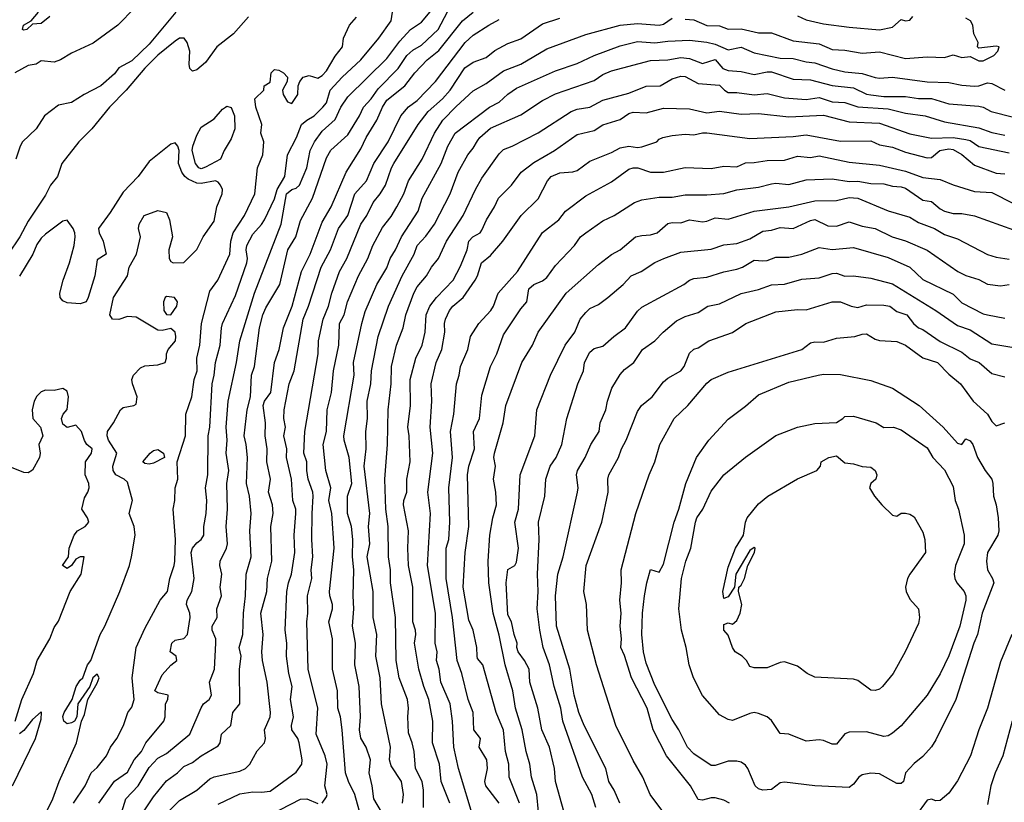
# Model space of a CAD drawing. Header units: metres. Extents: x -46681 to -43747, y -240911 to -237677.
# Tile 459 of 656: x -44079 to -43965, y -239924 to -239834. Entities that reach past the tile are written whole.
import ezdxf

# ---------------------------------------------------------------- set-up
doc = ezdxf.new("R2010")
doc.units = ezdxf.units.M
doc.layers.add('CONTOUR_INDEX', color=1, linetype='Continuous')
doc.layers.add('CONTOUR_INTER', color=3, linetype='Continuous')

msp = doc.modelspace()

# ---------------------------------------------------------------- linework, layer by layer
at = {"layer": 'CONTOUR_INDEX'}
for points, elevation in [([(-44052.6, -239833.54), (-44054.35, -239835.52), (-44056.26, -239837.02), (-44057.6, -239838.85), (-44058.6, -239839.7), (-44059.1, -239839.85), (-44059.4, -239839.52), (-44059.49, -239839.02), (-44059.41, -239837.52), (-44059.71, -239836.52), (-44060.06, -239836.02), (-44060.6, -239836.02), (-44061.1, -239836.37), (-44063.1, -239838), (-44064.6, -239839.49), (-44066.77, -239842.02), (-44068.71, -239844.02), (-44070.75, -239846.52), (-44072.25, -239848.02), (-44074.19, -239850.52), (-44074.69, -239852.02), (-44075.5, -239853.02), (-44076.1, -239854.17), (-44078.1, -239857.19), (-44079.07, -239859.02), (-44080.42, -239861.02)], 100), ([(-44072.84, -239924.52), (-44071.52, -239922.52), (-44070.8, -239921.02), (-44070.1, -239920.37), (-44069.05, -239919.02), (-44068.59, -239918.02), (-44067.86, -239917.02), (-44067.06, -239915.52), (-44066.58, -239914.02), (-44066.1, -239913.4), (-44065.84, -239912.52), (-44066.08, -239910.02), (-44065.6, -239906.52), (-44064.6, -239904.29), (-44062.82, -239901.02), (-44061.97, -239900.02), (-44061.73, -239898.52), (-44061.2, -239897.02), (-44061.15, -239896.52), (-44061.04, -239894.02), (-44061.33, -239890.52), (-44061.15, -239889.52), (-44061.1, -239888.02), (-44060.77, -239887.02), (-44060.88, -239885.02), (-44059.89, -239882.02), (-44059.87, -239879.52), (-44059.17, -239877.52), (-44058.9, -239875.52), (-44058.53, -239874.52), (-44058.57, -239873.02), (-44058.25, -239871.52), (-44058.05, -239869.02), (-44057.1, -239865.27), (-44056.15, -239864.02), (-44054.76, -239861.02), (-44054.64, -239859.52), (-44054.39, -239858.52), (-44053.06, -239856.52), (-44051.88, -239854.02), (-44051.58, -239851.02), (-44050.97, -239849.52), (-44050.84, -239848.02), (-44051.19, -239847.02), (-44051.07, -239846.02), (-44051.77, -239844.02), (-44051.88, -239843.02), (-44050.84, -239842.02), (-44050.8, -239841.52), (-44050.1, -239841.11), (-44050, -239840.02), (-44049.6, -239839.64), (-44049.1, -239839.73), (-44048.55, -239840.02), (-44048.1, -239840.52), (-44048.14, -239841.02), (-44048.68, -239842.02), (-44048.6, -239842.52), (-44048.1, -239843.4), (-44047.6, -239843.56), (-44046.9, -239842.52), (-44046.88, -239841.52), (-44046.69, -239841.02), (-44046.29, -239840.52), (-44045.6, -239840.33), (-44044.6, -239840.63), (-44044.1, -239840.35), (-44043.6, -239839.79), (-44042.6, -239838.11), (-44041.73, -239837.02), (-44041.63, -239836.02), (-44040.93, -239834.52), (-44040.1, -239833.59)], 100), ([(-44056.1, -239924.63), (-44053.6, -239923.42), (-44052.1, -239923.21), (-44051.1, -239923.25), (-44050.1, -239923.11), (-44047.1, -239920.93), (-44046.44, -239920.02), (-44046.4, -239919.52), (-44046.74, -239917.52), (-44046.89, -239917.02), (-44047.6, -239916.02), (-44047.64, -239915.52), (-44047.42, -239914.52), (-44047.75, -239912.52), (-44047.55, -239911.02), (-44047.95, -239909.52), (-44048.23, -239907.52), (-44048.19, -239906.02), (-44048.35, -239904.52), (-44048.18, -239900.02), (-44048, -239899.02), (-44047.63, -239898.02), (-44047.23, -239895.52), (-44047.33, -239893.52), (-44047.12, -239891.02), (-44047.15, -239890.52), (-44047.49, -239889.52), (-44047.65, -239887.02), (-44048.21, -239884.52), (-44048.16, -239883.52), (-44048.54, -239882.02), (-44048.33, -239881.02), (-44048.52, -239880.02), (-44048.49, -239879.02), (-44047.9, -239876.02), (-44047.33, -239874.52), (-44046.27, -239868.52), (-44045.65, -239867.02), (-44044.2, -239862.52), (-44043.13, -239860.52), (-44042.21, -239858.02), (-44041.13, -239856.52), (-44040.29, -239854.02), (-44038.94, -239852.52), (-44038.1, -239850.52), (-44036.47, -239848.02), (-44034.97, -239845.02), (-44034.1, -239843.97), (-44033.1, -239843.22), (-44030.97, -239841.02), (-44027.53, -239836.52), (-44026.6, -239835.66), (-44024.79, -239834.52), (-44023.6, -239833.88)], 105), ([(-44032.37, -239925.02), (-44032.35, -239923.02), (-44032.52, -239922.02), (-44033.28, -239920.52), (-44033.46, -239918.52), (-44033.66, -239917.52), (-44034.1, -239916.38), (-44034.17, -239914.52), (-44034.09, -239913.52), (-44034.2, -239912.52), (-44035.18, -239910.02), (-44035.53, -239908.02), (-44035.61, -239903.02), (-44036.19, -239899.02), (-44036.19, -239897.52), (-44036.41, -239896.02), (-44036.46, -239892.52), (-44036.71, -239890.52), (-44036.84, -239887.02), (-44036.51, -239883.02), (-44036.47, -239879.02), (-44036.11, -239876.02), (-44036.05, -239874.02), (-44035.47, -239871.52), (-44034.7, -239869.52), (-44034.39, -239868.02), (-44033.5, -239865.52), (-44033.1, -239864.78), (-44032.03, -239863.52), (-44031.43, -239862.52), (-44030.62, -239861.52), (-44029.69, -239859.52), (-44027.77, -239856.52), (-44026.36, -239853.52), (-44025.6, -239852.21), (-44023.6, -239849.41), (-44023.1, -239848.88), (-44022.1, -239848.53), (-44019.1, -239846.96), (-44015.29, -239844.52), (-44014.6, -239844.25), (-44013.1, -239844.02), (-44011.6, -239843.19), (-44008.6, -239842.37), (-44006.6, -239841.58), (-44005, -239841.52), (-44003.6, -239840.74), (-44002.6, -239840.43), (-44002.1, -239840.47), (-44000.6, -239841.25), (-43998.1, -239841.45), (-43997.55, -239842.02), (-43997.1, -239842.29), (-43996.1, -239842.3), (-43994.1, -239842.58), (-43992.6, -239842.41), (-43990.6, -239842.92), (-43988.1, -239843.11), (-43986.6, -239842.89), (-43985.1, -239843.4), (-43983.6, -239843.45), (-43982.1, -239843.95), (-43978.6, -239844.19), (-43976.6, -239844.71), (-43974.32, -239845.02), (-43972.1, -239845.7), (-43968.1, -239846.41), (-43966.6, -239846.94), (-43965.1, -239847.23)], 110), ([(-44055.29, -239844.02), (-44055.1, -239843.89), (-44054.6, -239844.04), (-44054.22, -239845.02), (-44054.19, -239846.52), (-44054.6, -239847.67), (-44055.42, -239849.02), (-44055.84, -239850.02), (-44057.6, -239850.96), (-44058.1, -239851.12), (-44058.34, -239851.02), (-44058.74, -239850.52), (-44059.12, -239849.02), (-44059.06, -239848.52), (-44058.6, -239847.24), (-44058.1, -239846.33), (-44056.6, -239845.37), (-44055.6, -239844.22), (-44055.29, -239844.02)], 100), ([(-44019.04, -239925.52), (-44019.27, -239923.52), (-44019.88, -239921.52), (-44020.06, -239920.02), (-44020.49, -239918.52), (-44020.93, -239916.02), (-44021.72, -239913.52), (-44022.03, -239911.52), (-44022.91, -239908.52), (-44023.6, -239905.07), (-44024.3, -239902.52), (-44024.8, -239899.02), (-44024.9, -239896.52), (-44024.68, -239893.52), (-44024.35, -239891.52), (-44023.92, -239890.02), (-44023.99, -239888.52), (-44024.27, -239887.02), (-44024.03, -239885.52), (-44024.21, -239884.52), (-44024.16, -239884.02), (-44023.16, -239880.52), (-44022.83, -239878.52), (-44020.98, -239873.52), (-44019.77, -239871.52), (-44019.09, -239870.02), (-44015.87, -239865.52), (-44012.1, -239862.2), (-44010.6, -239861.03), (-44009.6, -239860.51), (-44007.82, -239859.02), (-44007.1, -239858.83), (-44006.1, -239858.78), (-44005.32, -239858.52), (-44004.1, -239857.47), (-44003.6, -239857.35), (-44002.6, -239857.37), (-44001.6, -239857.04), (-44000.1, -239857.26), (-43999.6, -239857.19), (-43998.6, -239856.8), (-43997.1, -239856.95), (-43994.1, -239856.05), (-43990.1, -239855.55), (-43987.1, -239854.82), (-43984.6, -239854.81), (-43983.1, -239854.45), (-43982.1, -239854.54), (-43978.6, -239855.99), (-43976.1, -239856.74), (-43975.1, -239857.35), (-43973.26, -239858.02), (-43972.1, -239858.74), (-43970.6, -239859.25), (-43967.1, -239861.03), (-43966.1, -239861.34), (-43964.6, -239861.57)], 115), ([(-43996.96, -239924.52), (-43997.6, -239924.16), (-43998.6, -239923.91), (-43999.1, -239923.9), (-44000.1, -239924.16), (-44000.6, -239924.08), (-44001.47, -239922.52), (-44004.24, -239919.02), (-44005.8, -239916.02), (-44006.47, -239913.52), (-44008.31, -239910.02), (-44009.1, -239907.42), (-44009.54, -239906.52), (-44009.47, -239905.52), (-44009.6, -239904.02), (-44009.5, -239902.52), (-44009.64, -239901.02), (-44009.45, -239899.02), (-44009.48, -239897.52), (-44007.79, -239891.02), (-44006.25, -239886.52), (-44005.58, -239885.02), (-44005.02, -239883.02), (-44003.36, -239880.02), (-44001.79, -239878.52), (-43999.6, -239875.93), (-43999.08, -239875.52), (-43997.1, -239874.64), (-43988.58, -239872.02), (-43987.6, -239871.27), (-43987.1, -239871.15), (-43986.1, -239871.17), (-43984.6, -239870.74), (-43982.46, -239870.52)], 120), ([(-43982.46, -239870.52), (-43981.6, -239870.25), (-43981.1, -239870.24), (-43980.1, -239870.84), (-43979.6, -239870.99), (-43977.6, -239871.11), (-43976.58, -239871.52), (-43974.6, -239872.98), (-43972.88, -239873.52), (-43971.6, -239874.9), (-43970.22, -239876.02), (-43968.78, -239878.02), (-43967.11, -239879.52), (-43966.6, -239880.35), (-43966.1, -239880.88), (-43965.1, -239880.5)], 120), ([(-44064, -239884.02), (-44063.6, -239883.73), (-44063.1, -239883.6), (-44062.45, -239884.02), (-44062.34, -239884.52), (-44063.6, -239885.17), (-44064.1, -239885.28), (-44064.6, -239885.21), (-44064.83, -239885.02), (-44064, -239884.02)], 100), ([(-43964.3, -239905.02), (-43965.6, -239908.15), (-43967.1, -239913.52), (-43968.11, -239916.02), (-43969.08, -239919.02), (-43970.6, -239921.93), (-43971.6, -239923.37), (-43972.6, -239924.21), (-43973.1, -239924.25), (-43973.6, -239924.07), (-43974.1, -239924.18), (-43975.45, -239926.02)], 120)]:
    msp.add_lwpolyline(points, dxfattribs=dict(at, elevation=elevation))
at = {"layer": 'CONTOUR_INTER'}
for points, elevation in [([(-44065.75, -239832.52), (-44067.74, -239834.52), (-44070.6, -239836.58), (-44073.1, -239837.74), (-44074.37, -239838.52), (-44075.1, -239838.8), (-44076.6, -239838.66), (-44077.19, -239839.02), (-44078.1, -239839.2), (-44079.63, -239840.02)], 102), ([(-44067.26, -239925.52), (-44066.79, -239924.02), (-44065.38, -239922.52), (-44064.1, -239920.39), (-44063.1, -239919.29), (-44062.1, -239918.75), (-44059.38, -239916.52), (-44058.1, -239913.48), (-44057.83, -239913.02), (-44057.17, -239912.52), (-44056.88, -239912.02), (-44057.14, -239910.52), (-44056.56, -239909.02), (-44056.37, -239906.02), (-44056.39, -239905.52), (-44056.81, -239904.52), (-44056.83, -239904.02), (-44056.22, -239903.02), (-44056.27, -239902.02), (-44055.74, -239900.52), (-44055.9, -239899.52), (-44055.69, -239898.02), (-44055.94, -239897.02), (-44055.89, -239896.52), (-44055.14, -239895.02), (-44055.05, -239894.52), (-44055.18, -239892.52), (-44055.04, -239890.52), (-44055.12, -239887.52), (-44054.89, -239886.02), (-44055.18, -239884.02), (-44055.09, -239882.52), (-44055.19, -239881.02), (-44054.95, -239878.02), (-44053.98, -239873.52), (-44053.62, -239871.02), (-44051.92, -239865.52), (-44048.83, -239857.52), (-44048.22, -239854.02), (-44047.6, -239853.52), (-44047.1, -239853.39), (-44046.72, -239853.02), (-44045.86, -239851.02), (-44045.46, -239849.02), (-44044.98, -239848.02), (-44044.1, -239846.76), (-44042.6, -239845.41), (-44041.91, -239844.02), (-44041.1, -239842.8), (-44036.6, -239838.36), (-44035.1, -239836.38), (-44033.87, -239835.02), (-44032.6, -239834.17), (-44031.21, -239832.52)], 102), ([(-44064.77, -239925.52), (-44063.6, -239923.8), (-44062.1, -239921.92), (-44060.82, -239921.02), (-44060.1, -239920.29), (-44059.1, -239919.81), (-44058.09, -239919.02), (-44056.1, -239917.89), (-44055.9, -239917.52), (-44055.72, -239916.52), (-44054.65, -239915.52), (-44054.44, -239914.02), (-44053.61, -239913.02), (-44053.64, -239909.02), (-44053.47, -239907.52), (-44053.68, -239906.52), (-44053.25, -239905.02), (-44053.19, -239902.52), (-44052.94, -239900.52), (-44052.88, -239898.02), (-44052.31, -239896.02), (-44052.44, -239893.02), (-44052.29, -239891.02), (-44052.49, -239889.02), (-44052.84, -239887.52), (-44052.73, -239884.52), (-44052.87, -239883.02), (-44053.11, -239882.02), (-44052.77, -239879.02), (-44052.36, -239877.52), (-44052.25, -239875.02), (-44051.91, -239874.02), (-44051.35, -239869.52), (-44050.94, -239868.02), (-44050.6, -239867.22), (-44048.99, -239864.52), (-44048.04, -239860.52), (-44047.14, -239859.02), (-44046.6, -239857.1), (-44045.2, -239854.52), (-44043.6, -239849.85), (-44043.1, -239848.96), (-44041.1, -239847.19), (-44039.75, -239845.02), (-44039.31, -239844.02), (-44038.4, -239843.02), (-44037.6, -239841.88), (-44035.3, -239839.52), (-44034.31, -239838.02), (-44033.6, -239837.39), (-44032.6, -239836.82), (-44030.66, -239835.02), (-44029.6, -239832.99)], 103), ([(-44063.1, -239926.67), (-44060.6, -239924.21), (-44058.58, -239923.02), (-44057.1, -239921.7), (-44056.6, -239921.46), (-44053.6, -239920.82), (-44052.97, -239920.52), (-44052.45, -239920.02), (-44051.6, -239918.46), (-44050.76, -239917.52), (-44050.65, -239917.02), (-44050.74, -239916.02), (-44050.11, -239914.52), (-44050.06, -239914.02), (-44050.44, -239910.52), (-44050.98, -239908.02), (-44051.08, -239907.02), (-44050.93, -239905.02), (-44051.18, -239902.52), (-44050.5, -239900.02), (-44050.41, -239898.52), (-44049.92, -239896.52), (-44050.02, -239892.52), (-44049.75, -239891.02), (-44049.85, -239890.02), (-44050.3, -239888.52), (-44050.06, -239887.02), (-44050.47, -239885.02), (-44050.45, -239883.52), (-44050.69, -239882.02), (-44050.63, -239880.52), (-44050.91, -239878.52), (-44050.77, -239878.02), (-44050.04, -239877.02), (-44049.62, -239873.52), (-44049.05, -239872.02), (-44048.56, -239869.52), (-44047.57, -239867.02), (-44046.48, -239863.02), (-44045.49, -239861.02), (-44044.1, -239857.32), (-44043.04, -239855.52), (-44041.32, -239851.52), (-44039.6, -239848.82), (-44039.01, -239847.52), (-44037.78, -239845.52), (-44037.11, -239844.02), (-44036.6, -239843.18), (-44034.51, -239841.52), (-44033.35, -239840.02), (-44031.94, -239838.52), (-44030.6, -239837.43), (-44027.86, -239834.02), (-44026.6, -239833)], 104), ([(-44061.01, -239833.02), (-44064.1, -239836.72), (-44066.1, -239838.65), (-44067.6, -239839.44), (-44068.1, -239840.14), (-44069.71, -239841.52), (-44071.61, -239842.52), (-44073.1, -239843.47), (-44074.6, -239843.77), (-44076.2, -239845.02), (-44077.18, -239846.52), (-44078.75, -239848.02), (-44079.04, -239848.52), (-44079.51, -239850.02)], 101), ([(-44075.6, -239833.52), (-44076.6, -239834.31), (-44077.6, -239834.42), (-44078.27, -239835.02), (-44078.6, -239835.11), (-44078.77, -239835.02), (-44078.64, -239834.52), (-44077.77, -239834.02), (-44076.89, -239833.02)], 103), ([(-44069.91, -239924.52), (-44068.1, -239921.95), (-44066.6, -239920.94), (-44065.83, -239919.52), (-44065, -239918.52), (-44064.49, -239917.52), (-44062.42, -239915.02), (-44062.25, -239914.52), (-44062.21, -239913.02), (-44061.95, -239912.52), (-44061.89, -239912.02), (-44063.1, -239911.76), (-44063.45, -239911.52), (-44062.6, -239909.66), (-44061.6, -239908.55), (-44060.91, -239908.02), (-44060.98, -239907.52), (-44061.69, -239907.02), (-44061.47, -239906.02), (-44061.1, -239905.66), (-44060.1, -239905.48), (-44059.65, -239905.02), (-44059.35, -239903.02), (-44059.39, -239902.52), (-44059.79, -239901.52), (-44059.71, -239901.02), (-44059.18, -239900.02), (-44058.9, -239898.52), (-44059.23, -239895.52), (-44059.08, -239895.02), (-44058.6, -239894.41), (-44058.09, -239894.02), (-44057.76, -239893.52), (-44057.77, -239892.52), (-44057.5, -239891.02), (-44057.43, -239889.52), (-44057.58, -239888.02), (-44057.31, -239886.52), (-44057.26, -239882.02), (-44057.07, -239881.02), (-44056.81, -239876.02), (-44056.57, -239875.02), (-44056.44, -239873.52), (-44055.87, -239871.52), (-44055.75, -239869.52), (-44055.61, -239869.02), (-44054.1, -239865.78), (-44052.79, -239862.02), (-44052.71, -239861.52), (-44052.88, -239860.52), (-44052.79, -239860.02), (-44052.1, -239858.71), (-44051.1, -239857.59), (-44050.77, -239857.02), (-44049.6, -239854.6), (-44049.28, -239853.52), (-44048.41, -239852.02), (-44048.09, -239849.52), (-44047.04, -239847.52), (-44046.46, -239846.02), (-44045.88, -239845.52), (-44045, -239845.02), (-44044.01, -239844.02), (-44043.6, -239843.51), (-44043.18, -239842.02), (-44041.78, -239840.52), (-44039.62, -239838.52), (-44037.55, -239836.02), (-44036.1, -239834.03), (-44035.94, -239833.02)], 101), ([(-44044.1, -239924.53), (-44043.6, -239923.8), (-44043.52, -239923.52), (-44043.76, -239922.52), (-44043.49, -239920.02), (-44043.73, -239919.02), (-44044.8, -239916.52), (-44044.58, -239913.52), (-44045.71, -239909.02), (-44045.87, -239903.52), (-44045.74, -239902.52), (-44045.79, -239900.52), (-44045.3, -239898.52), (-44045.35, -239897.52), (-44045.18, -239896.02), (-44045.29, -239894.02), (-44045.25, -239891.02), (-44045.12, -239889.02), (-44045.18, -239888.52), (-44045.69, -239887.02), (-44045.87, -239886.02), (-44045.85, -239885.02), (-44046.22, -239884.02), (-44046.11, -239881.52), (-44044.55, -239872.52), (-44044.53, -239871.02), (-44043.99, -239868.52), (-44043.35, -239867.02), (-44042.98, -239865.52), (-44042.1, -239863.02), (-44041.24, -239861.52), (-44039.63, -239857.52), (-44038.92, -239856.52), (-44038.19, -239855.02), (-44037.37, -239854.02), (-44036.75, -239853.02), (-44036.08, -239851.02), (-44035.79, -239850.52), (-44032.97, -239846.02), (-44031.83, -239844.52), (-44030.16, -239843.02), (-44029.26, -239842.02), (-44027.6, -239839.45), (-44026.6, -239838.81), (-44025.1, -239838.26), (-44024.1, -239837.45), (-44022.6, -239836.62), (-44021.1, -239836.11), (-44018.6, -239834.36), (-44016.6, -239833.71)], 106), ([(-44039.6, -239926.02), (-44040.29, -239923.52), (-44041.05, -239922.02), (-44041.4, -239921.02), (-44041.79, -239916.02), (-44041.97, -239914.52), (-44042.26, -239913.52), (-44042.32, -239911.52), (-44042.88, -239909.02), (-44042.91, -239905.52), (-44043.3, -239903.52), (-44042.91, -239902.02), (-44042.88, -239901.52), (-44043.21, -239900.52), (-44043.22, -239900.02), (-44042.7, -239895.02), (-44042.98, -239891.02), (-44043.31, -239889.52), (-44043.1, -239888.02), (-44043.65, -239886.02), (-44043.98, -239883.02), (-44043.59, -239881.52), (-44043.5, -239879.02), (-44043.02, -239877.02), (-44042.77, -239874.52), (-44042.16, -239871.52), (-44042.07, -239869.02), (-44041.55, -239868.02), (-44041.16, -239866.52), (-44039.9, -239863.52), (-44038.79, -239861.52), (-44038.22, -239860.02), (-44037.1, -239857.94), (-44036.1, -239856.64), (-44035.44, -239855.52), (-44034.64, -239854.02), (-44034.08, -239852.52), (-44032.53, -239850.02), (-44031.09, -239847.02), (-44030.11, -239845.52), (-44028.6, -239843.94), (-44026.6, -239842.13), (-44025.1, -239841.27), (-44023.1, -239839.81), (-44021.1, -239839.04), (-44018.1, -239837.27), (-44013.6, -239835.59), (-44009.6, -239834.5), (-44007.6, -239834.31), (-44005.1, -239834.5), (-44004.6, -239834.42), (-44003.6, -239833.69)], 107), ([(-44002.1, -239833.82), (-44001.1, -239833.9), (-43999.6, -239834.56), (-43998.1, -239834.58), (-43997.1, -239834.96), (-43995.6, -239834.93), (-43993.6, -239835.42), (-43992.1, -239835.41), (-43989.6, -239836.32), (-43986.6, -239836.69), (-43985.1, -239837.34), (-43983.6, -239837.4), (-43981.6, -239837.75), (-43979.6, -239837.61), (-43976.6, -239838.39), (-43974.1, -239838.18), (-43972.1, -239838.27), (-43971.1, -239837.93), (-43970.1, -239838.25), (-43969.1, -239838.16), (-43968.1, -239838.63), (-43967.6, -239838.63), (-43966.37, -239838.02), (-43965.92, -239837.52), (-43965.78, -239837.02), (-43966.1, -239836.94), (-43968.1, -239837.16), (-43968.25, -239837.02), (-43968.21, -239836.52), (-43968.7, -239835.52), (-43968.82, -239834.52), (-43969.06, -239834.02), (-43969.6, -239833.72)], 107), ([(-43989.1, -239833.45), (-43988.1, -239833.89), (-43986.1, -239834.35), (-43983.1, -239834.75), (-43979.6, -239835.06), (-43978.1, -239834.75), (-43977.1, -239833.88), (-43976.6, -239834.03), (-43976.1, -239833.94), (-43975.76, -239833.52)], 106), ([(-44037.22, -239925.52), (-44038.11, -239924.02), (-44038.29, -239922.52), (-44038.65, -239921.02), (-44038.5, -239919.52), (-44038.98, -239918.02), (-44039.6, -239916.98), (-44039.77, -239916.02), (-44039.64, -239914.52), (-44039.8, -239911.02), (-44040.31, -239908.52), (-44040.22, -239906.02), (-44040.57, -239904.02), (-44040.43, -239902.02), (-44040.5, -239900.52), (-44040.41, -239897.52), (-44040.59, -239896.02), (-44040.54, -239894.02), (-44040.68, -239892.52), (-44041.17, -239891.02), (-44041.16, -239889.02), (-44040.67, -239887.52), (-44040.98, -239884.52), (-44041.56, -239882.52), (-44041.59, -239882.02), (-44040.4, -239875.02), (-44040.48, -239873.52), (-44039.51, -239869.02), (-44039.1, -239867.63), (-44037.78, -239864.52), (-44036.6, -239862.59), (-44036.22, -239861.52), (-44035.59, -239860.52), (-44034.92, -239859.02), (-44032.99, -239856.02), (-44032.51, -239854.52), (-44030.33, -239850.52), (-44029.54, -239848.52), (-44028.69, -239847.02), (-44024.74, -239844.02), (-44023.6, -239843.42), (-44022.6, -239842.5), (-44021.6, -239841.8), (-44017.1, -239839.8), (-44014.6, -239838.95), (-44012.6, -239838.03), (-44009.6, -239836.91), (-44007.6, -239836.42), (-44005.6, -239836.56), (-44004.1, -239836.35), (-44001.6, -239836.25), (-43999.6, -239836.47), (-43998.6, -239836.7), (-43997.1, -239837.36), (-43995.6, -239837.07), (-43994.1, -239837.72), (-43991.1, -239838.33), (-43989.6, -239838.39), (-43988.1, -239838.77), (-43987.1, -239838.87), (-43985.1, -239839.58), (-43983.6, -239839.9), (-43981.6, -239840.1), (-43980.1, -239840.56), (-43979.6, -239840.64), (-43978.1, -239840.53), (-43974.1, -239841.06), (-43971.6, -239841.14), (-43970.1, -239841.46), (-43968.6, -239841.59), (-43968.1, -239841.54), (-43967.1, -239841.17), (-43966.6, -239841.26), (-43965.1, -239842.04)], 108), ([(-44034.78, -239924.52), (-44034.67, -239923.52), (-44034.91, -239922.02), (-44036.1, -239920.21), (-44036.29, -239919.52), (-44036.19, -239918.02), (-44037.22, -239913.02), (-44037.38, -239910.02), (-44037.87, -239907.52), (-44037.75, -239905.02), (-44038.18, -239903.02), (-44038.18, -239900.02), (-44038.87, -239896.02), (-44038.56, -239894.52), (-44038.72, -239892.52), (-44038.57, -239891.02), (-44039.21, -239885.52), (-44039.01, -239883.52), (-44039.03, -239881.52), (-44038.86, -239880.02), (-44038.89, -239878.02), (-44038.47, -239876.02), (-44038.38, -239874.52), (-44037.6, -239870.52), (-44036.43, -239867.02), (-44034.82, -239863.52), (-44033.45, -239861.02), (-44033.09, -239860.02), (-44032.1, -239858.92), (-44031.08, -239857.52), (-44029.29, -239854.02), (-44028.34, -239851.52), (-44027.23, -239849.52), (-44026.6, -239848.75), (-44026.1, -239847.9), (-44025.83, -239847.52), (-44024.6, -239846.44), (-44021.1, -239844.89), (-44018.6, -239843.23), (-44017.1, -239842.45), (-44012.6, -239840.9), (-44011.6, -239840.23), (-44010.6, -239839.81), (-44006.1, -239838.59), (-44004.1, -239838.54), (-44002.6, -239838.26), (-44001.6, -239838.36), (-44000.1, -239838.95), (-43998.6, -239838.5), (-43997.75, -239839.52), (-43997.1, -239839.77), (-43995.6, -239839.87), (-43994.1, -239840.22), (-43992.6, -239839.92), (-43992.1, -239839.93), (-43989.6, -239840.78), (-43987.6, -239840.84), (-43985.1, -239841.51), (-43982.6, -239841.77), (-43981.1, -239842.48), (-43980.6, -239842.59), (-43979.1, -239842.76), (-43976.6, -239842.77), (-43975.1, -239843.01), (-43973.6, -239843), (-43971.6, -239843.63), (-43968.1, -239843.89), (-43967.6, -239844.02), (-43966.68, -239844.52), (-43964.1, -239845.17)], 109), ([(-44029.32, -239924.52), (-44030.31, -239922.02), (-44030.5, -239920.02), (-44031.34, -239917.52), (-44031.29, -239915.02), (-44031.76, -239912.52), (-44032.34, -239911.02), (-44032.89, -239909.02), (-44033.4, -239906.02), (-44033.25, -239905.02), (-44033.3, -239904.52), (-44033.61, -239903.52), (-44033.61, -239899.52), (-44034.08, -239897.02), (-44034.18, -239895.02), (-44034.09, -239893.02), (-44034.67, -239890.02), (-44034.64, -239889.52), (-44034.31, -239888.52), (-44034.31, -239887.02), (-44033.89, -239885.02), (-44034.01, -239882.02), (-44034.16, -239881.02), (-44033.88, -239878.52), (-44033.92, -239875.52), (-44033.25, -239873.02), (-44032.5, -239871.52), (-44032.17, -239870.02), (-44032.04, -239868.02), (-44031.62, -239867.02), (-44030.86, -239866.02), (-44028.93, -239864.02), (-44028.1, -239862.41), (-44027.32, -239860.52), (-44027.12, -239859.52), (-44026.64, -239859.02), (-44025.82, -239858.52), (-44025.6, -239858.22), (-44025.09, -239857.02), (-44024.15, -239855.52), (-44023.69, -239854.52), (-44022.19, -239853.02), (-44021.07, -239851.52), (-44019.6, -239850.4), (-44017.2, -239849.02), (-44014.6, -239847.16), (-44012.6, -239846.7), (-44011.6, -239846.04), (-44009.6, -239845.42), (-44008.6, -239844.74), (-44008.1, -239844.58), (-44006.6, -239844.66), (-44004.6, -239844.11), (-44001.6, -239844.19), (-43999.6, -239844.65), (-43998.1, -239844.48), (-43995.6, -239844.8), (-43993.6, -239844.73), (-43990.1, -239845.13), (-43986.1, -239844.92), (-43983.1, -239845.7), (-43979.6, -239845.87), (-43976.1, -239847.08), (-43973.6, -239847.58), (-43971.1, -239847.52), (-43969.6, -239847.74), (-43969.1, -239847.86), (-43968.1, -239848.55), (-43964.6, -239849.28)], 111), ([(-44026.49, -239926.52), (-44028.32, -239920.52), (-44028.84, -239918.02), (-44029.01, -239915.02), (-44029.27, -239913.02), (-44030.36, -239910.52), (-44030.55, -239909.02), (-44030.86, -239908.02), (-44030.8, -239907.02), (-44031, -239906.02), (-44030.97, -239902.52), (-44031.9, -239897.02), (-44031.54, -239891.02), (-44031.88, -239888.52), (-44031.29, -239884.02), (-44031.61, -239881.02), (-44031.41, -239878.02), (-44031.48, -239876.02), (-44030.9, -239873.52), (-44030.25, -239872.02), (-44029.89, -239870.02), (-44029.93, -239869.02), (-44029.83, -239868.52), (-44029.36, -239867.52), (-44028.98, -239867.02), (-44027.78, -239866.02), (-44026.38, -239864.02), (-44026.1, -239863.52), (-44025.67, -239862.02), (-44024.6, -239861.17), (-44023.17, -239859.52), (-44021.05, -239856.52), (-44019.1, -239854.59), (-44018.01, -239852.52), (-44017.59, -239852.02), (-44016.6, -239851.58), (-44015.1, -239851.49), (-44014.6, -239851.32), (-44013.1, -239850.24), (-44010.6, -239849.25), (-44009.6, -239848.71), (-44008.6, -239848.53), (-44007.6, -239848.66), (-44007.1, -239848.59), (-44005.37, -239848.02), (-44005.1, -239847.7), (-44004.67, -239847.52), (-44003.6, -239847.29), (-44002.1, -239847.13), (-44001.1, -239847.2), (-44000.1, -239846.96), (-43999.6, -239846.96), (-43994.6, -239847.63), (-43989.6, -239847.39), (-43988.1, -239847.2), (-43984.1, -239847.95), (-43980.6, -239847.9), (-43979.6, -239848.36), (-43978.1, -239848.63), (-43976.6, -239849.21), (-43974.1, -239849.85), (-43973.6, -239849.83), (-43972.63, -239849.02), (-43971.6, -239848.81), (-43971.1, -239848.91), (-43970.1, -239849.46), (-43968.6, -239850.7), (-43966.1, -239851.64), (-43965.1, -239851.71)], 112), ([(-44078.7, -239931.02), (-44075.25, -239924.02), (-44074.5, -239922.02), (-44072.51, -239917.52), (-44071.95, -239915.02), (-44071.6, -239914.26), (-44071.2, -239912.52), (-44070.1, -239910.62), (-44069.89, -239910.02), (-44070.1, -239909.58), (-44070.63, -239910.02), (-44070.96, -239911.02), (-44072.37, -239913.02), (-44072.46, -239914.52), (-44072.73, -239915.02), (-44073.1, -239915.23), (-44073.6, -239915.32), (-44073.99, -239915.02), (-44074.1, -239914.5), (-44073.93, -239914.02), (-44073.02, -239912.52), (-44072.54, -239911.02), (-44072.1, -239910.3), (-44071.76, -239910.02), (-44071.22, -239908.52), (-44070.85, -239908.02), (-44069.79, -239905.02), (-44069.22, -239904.02), (-44067.51, -239900.02), (-44066.39, -239897.02), (-44066.15, -239896.02), (-44065.71, -239893.52), (-44065.83, -239892.52), (-44066.4, -239891.02), (-44066.03, -239889.52), (-44066.6, -239887.4), (-44067, -239887.02), (-44067.96, -239886.52), (-44068.27, -239886.02), (-44068.29, -239885.52), (-44067.84, -239884.02), (-44068.79, -239882.52), (-44068.96, -239882.02), (-44068.94, -239881.52), (-44068.23, -239880.52), (-44067.41, -239879.02), (-44067.1, -239878.74), (-44065.87, -239878.52), (-44065.6, -239878.36), (-44065.49, -239877.52), (-44066.04, -239876.02), (-44066.09, -239875.52), (-44065.91, -239875.02), (-44065.1, -239874.15), (-44064.6, -239873.94), (-44063.1, -239873.82), (-44062.24, -239873.52), (-44062.09, -239873.02), (-44062.1, -239872.52), (-44061.9, -239872.02), (-44061.04, -239871.02), (-44061, -239870.52), (-44061.11, -239870.02), (-44061.6, -239869.59), (-44062.6, -239869.84), (-44063.1, -239869.79), (-44065.6, -239868.31), (-44066.6, -239868.21), (-44067.6, -239868.56), (-44068.35, -239868.52), (-44068.65, -239868.02), (-44068.21, -239866.02), (-44066.6, -239863.52), (-44066.41, -239862.52), (-44065.56, -239861.02), (-44065.09, -239859.02), (-44065.35, -239858.02), (-44065.24, -239857.52), (-44064.67, -239856.52), (-44063.1, -239855.97), (-44062.1, -239856.17), (-44061.75, -239857.02), (-44061.42, -239859.02), (-44061.81, -239860.52), (-44061.77, -239861.52), (-44061.6, -239861.84), (-44061.31, -239862.02), (-44060.1, -239861.96), (-44058.6, -239860.47), (-44057.87, -239859.02), (-44056.6, -239857.19), (-44056.26, -239855.52), (-44055.65, -239854.02), (-44055.63, -239853.52), (-44055.84, -239853.02), (-44056.1, -239852.69), (-44056.43, -239852.52), (-44058.1, -239852.84), (-44058.6, -239852.78), (-44059.6, -239852.32), (-44059.98, -239852.02), (-44060.32, -239851.52), (-44060.71, -239850.52), (-44060.64, -239849.02), (-44060.77, -239848.52), (-44061.1, -239848.14), (-44061.6, -239848.3), (-44064.1, -239850.29), (-44065.36, -239852.02), (-44067.1, -239853.84), (-44068.6, -239856.2), (-44069.98, -239858.02), (-44069.9, -239858.52), (-44069.44, -239859.52), (-44069.08, -239861.02), (-44070.1, -239861.68), (-44070.38, -239863.52), (-44071.16, -239866.02), (-44071.41, -239866.52), (-44072.1, -239866.75), (-44073.6, -239866.63), (-44074.1, -239866.39), (-44074.41, -239866.02), (-44074.44, -239865.52), (-44074.07, -239864.02), (-44073.3, -239862.02), (-44072.78, -239860.02), (-44072.66, -239859.02), (-44072.69, -239858.52), (-44072.89, -239858.02), (-44073.6, -239857.08), (-44074.1, -239857.19), (-44076.1, -239858.69), (-44076.6, -239859.15), (-44077.1, -239859.87), (-44077.57, -239861.02), (-44079.1, -239863.55)], 99), ([(-44023.6, -239924.5), (-44025.14, -239922.52), (-44025.25, -239922.02), (-44024.95, -239920.52), (-44025.04, -239919.52), (-44025.93, -239918.02), (-44025.75, -239917.02), (-44026.55, -239916.02), (-44026.6, -239914.02), (-44027.18, -239912.52), (-44027.94, -239909.52), (-44028.46, -239908.02), (-44029.02, -239903.02), (-44029.73, -239898.52), (-44029.74, -239895.02), (-44029.45, -239894.02), (-44029.31, -239892.02), (-44029.45, -239888.02), (-44029, -239884.52), (-44029.25, -239881.52), (-44028.87, -239879.52), (-44028.55, -239876.02), (-44028.24, -239875.02), (-44028.09, -239874.02), (-44027.24, -239872.02), (-44026.92, -239870.52), (-44025.97, -239869.02), (-44024.59, -239867.52), (-44024.28, -239867.02), (-44023.72, -239865.52), (-44021.49, -239863.02), (-44018.6, -239858.51), (-44016.71, -239857.02), (-44015.94, -239856.02), (-44013.6, -239854.27), (-44010.6, -239852.63), (-44008.6, -239851.16), (-44008.1, -239851.03), (-44007.57, -239851.02), (-44006.1, -239851.54), (-44004.6, -239851.54), (-44002.1, -239850.98), (-43999.1, -239851.08), (-43997.6, -239850.82), (-43996.1, -239850.9), (-43995.1, -239850.43), (-43994.1, -239850.42), (-43992.6, -239850.18), (-43990.6, -239850.14), (-43989.1, -239849.66), (-43987.6, -239849.83), (-43986.6, -239849.65), (-43983.1, -239850.38), (-43979.6, -239850.71), (-43976.6, -239851.41), (-43974.6, -239852.13), (-43972.6, -239852.36), (-43971.1, -239853), (-43968.6, -239853.75), (-43966.6, -239853.89), (-43964.1, -239855.13)], 113), ([(-44021.25, -239924.52), (-44022.46, -239921.52), (-44022.49, -239920.02), (-44022.86, -239918.52), (-44023.1, -239916.07), (-44023.94, -239914.02), (-44025.49, -239908.52), (-44026.1, -239907.77), (-44026.17, -239907.52), (-44026.21, -239906.52), (-44026.63, -239904.52), (-44027.1, -239903.33), (-44027.77, -239899.52), (-44027.56, -239895.52), (-44027.12, -239892.52), (-44027.29, -239886.52), (-44027.12, -239885.52), (-44026.45, -239883.52), (-44026.56, -239881.52), (-44025.88, -239880.02), (-44025.6, -239877.33), (-44024.62, -239874.02), (-44023.89, -239872.52), (-44023.1, -239870.32), (-44021.1, -239867.33), (-44020.42, -239866.52), (-44020.16, -239865.02), (-44019.6, -239864.52), (-44018.6, -239864.09), (-44018.1, -239863.72), (-44017.1, -239862.3), (-44014.88, -239860.02), (-44014.19, -239859.02), (-44013.6, -239858.54), (-44011.6, -239857.16), (-44010.32, -239856.52), (-44007.94, -239855.02), (-44007.1, -239854.71), (-44005.1, -239854.4), (-44003.6, -239854.42), (-44002.1, -239854.16), (-43999.6, -239854.16), (-43997.6, -239854), (-43996.1, -239853.55), (-43993.6, -239853.26), (-43992.1, -239852.86), (-43991.6, -239852.8), (-43990.1, -239852.95), (-43988.1, -239852.41), (-43985.1, -239852.29), (-43983.1, -239852.6), (-43982.1, -239852.58), (-43980.6, -239852.83), (-43979.1, -239852.87), (-43978.1, -239853.15), (-43977.1, -239853.22), (-43976.6, -239853.39), (-43974.6, -239854.76), (-43973.6, -239854.91), (-43972.6, -239855.76), (-43972.08, -239856.02), (-43971.1, -239856.32), (-43970.1, -239856.31), (-43968.6, -239856.56), (-43964.1, -239858.19)], 114), ([(-44016.1, -239925.59), (-44017.11, -239922.02), (-44017.19, -239920.52), (-44017.8, -239918.02), (-44018.67, -239916.02), (-44019.12, -239913.52), (-44020.05, -239910.52), (-44020.15, -239909.02), (-44020.67, -239908.02), (-44021.4, -239907.02), (-44021.55, -239906.52), (-44021.52, -239906.02), (-44021.88, -239905.02), (-44022.19, -239903.52), (-44022.6, -239902.73), (-44022.79, -239899.02), (-44022.6, -239897.5), (-44021.78, -239897.02), (-44021.6, -239896.64), (-44021.37, -239895.02), (-44021.79, -239892.02), (-44021.38, -239890.52), (-44021.18, -239886.52), (-44019.48, -239882.02), (-44019.24, -239879.02), (-44017.66, -239875.02), (-44015.98, -239871.52), (-44014.86, -239870.02), (-44014.24, -239868.52), (-44013.6, -239867.74), (-44013.1, -239867.3), (-44012.1, -239866.81), (-44011.04, -239866.02), (-44009.25, -239864.52), (-44008.35, -239863.52), (-44007.19, -239863.02), (-44005.6, -239861.97), (-44004.57, -239861.52), (-44002.6, -239860.79), (-43999.1, -239860.44), (-43997.6, -239859.94), (-43996.1, -239859.78), (-43994.6, -239859.24), (-43993.1, -239858.34), (-43992.1, -239858.23), (-43991.1, -239857.94), (-43989.6, -239858.04), (-43987.6, -239857.1), (-43987.1, -239856.99), (-43985.6, -239857.73), (-43984.6, -239857.75), (-43983.1, -239857.28), (-43981.6, -239857.76), (-43980.1, -239858.05), (-43978.13, -239859.02), (-43976.6, -239859.46), (-43974.1, -239860.54), (-43970.53, -239863.02), (-43969.6, -239863.49), (-43968.1, -239863.95), (-43967.1, -239864.49), (-43965.6, -239864.67), (-43964.6, -239864.53)], 116), ([(-44012.41, -239925.02), (-44012.87, -239923.52), (-44013.95, -239921.52), (-44016.25, -239915.02), (-44016.47, -239913.52), (-44017.23, -239911.02), (-44017.79, -239908.52), (-44018.5, -239906.52), (-44018.91, -239904.52), (-44019.23, -239902.02), (-44019.09, -239900.02), (-44019.18, -239898.02), (-44018.98, -239894.02), (-44019.04, -239892.02), (-44018.33, -239889.02), (-44018.2, -239887.02), (-44017.71, -239885.52), (-44017, -239884.52), (-44016.35, -239883.02), (-44015.77, -239880.02), (-44014.51, -239876.02), (-44013.85, -239874.52), (-44013.72, -239873.52), (-44013.1, -239872.35), (-44012.6, -239871.93), (-44011.6, -239871.66), (-44010.34, -239870.52), (-44008.99, -239869.52), (-44007.6, -239867.61), (-44007.1, -239867.13), (-44002.23, -239864.52), (-44001.6, -239864), (-44001.1, -239863.83), (-43999.6, -239863.68), (-43997.6, -239863.06), (-43996.1, -239862.76), (-43995.44, -239862.52), (-43994.1, -239861.7), (-43993.1, -239861.79), (-43992.6, -239861.74), (-43991.6, -239861.35), (-43990.1, -239861.35), (-43988.6, -239860.99), (-43986.6, -239860.25), (-43985.1, -239860.48), (-43982.6, -239860.23), (-43978.6, -239861.39), (-43976.09, -239862.52), (-43974.6, -239863.94), (-43971.1, -239865.65), (-43970.1, -239866.63), (-43967.6, -239867.9), (-43967.1, -239868.03), (-43965.1, -239868.4)], 117), ([(-44009.63, -239924.52), (-44010.3, -239923.02), (-44010.91, -239922.02), (-44011.28, -239920.52), (-44013.77, -239915.52), (-44014.4, -239914.02), (-44014.93, -239912.02), (-44015.44, -239909.02), (-44016.98, -239904.02), (-44017.11, -239900.52), (-44016.83, -239898.02), (-44016.22, -239896.02), (-44014.53, -239888.52), (-44014.47, -239888.02), (-44014.66, -239886.52), (-44014.53, -239886.02), (-44013.64, -239884.52), (-44013, -239883.02), (-44012.05, -239881.52), (-44011.92, -239880.52), (-44011.27, -239879.02), (-44011.07, -239878.02), (-44010.57, -239876.52), (-44009.6, -239874.91), (-44009.1, -239874.36), (-44008.01, -239873.52), (-44007.01, -239872.02), (-44005.6, -239871.03), (-44004.65, -239870.02), (-44003.1, -239868.72), (-44002.1, -239868.23), (-44000.6, -239867.77), (-43999.47, -239867.02), (-43998.1, -239866.75), (-43995.6, -239865.55), (-43993.6, -239865.11), (-43992.1, -239864.55), (-43990.6, -239864.47), (-43988.6, -239863.88), (-43986.6, -239863.74), (-43985.1, -239863.24), (-43984.6, -239863.22), (-43983.6, -239863.56), (-43982.6, -239863.5), (-43980.6, -239863.78), (-43978.1, -239864.43), (-43973.1, -239867.51), (-43970.6, -239869.26), (-43969.1, -239869.77), (-43966.6, -239871.37), (-43963.6, -239871.88)], 118), ([(-44062.1, -239865.92), (-44062.26, -239866.02), (-44062.46, -239866.52), (-44062.4, -239867.52), (-44062.1, -239867.97), (-44061.6, -239868.03), (-44060.89, -239867.02), (-44060.82, -239866.52), (-44061.17, -239866.02), (-44062.1, -239865.92)], 99), ([(-44004.1, -239926.26), (-44006.13, -239923.52), (-44006.98, -239921.52), (-44008.1, -239919.56), (-44010.1, -239915.52), (-44012.35, -239908.52), (-44013.4, -239904.52), (-44013.52, -239901.52), (-44013.83, -239900.02), (-44013.53, -239897.02), (-44011.72, -239892.02), (-44010.98, -239888.52), (-44011.02, -239887.02), (-44010.93, -239886.52), (-44009.82, -239884.52), (-44009.47, -239883.52), (-44008.9, -239882.52), (-44007.6, -239879.21), (-44007.14, -239878.52), (-44005.89, -239877.52), (-44004.6, -239875.76), (-44004.1, -239875.35), (-44002.59, -239874.52), (-44002.22, -239874.02), (-44001.6, -239872.44), (-44001.1, -239872.01), (-44000.6, -239871.84), (-43999.34, -239871.02), (-43996.6, -239870.05), (-43995.07, -239869.02), (-43991.6, -239867.67), (-43989.1, -239867.42), (-43988.1, -239867.46), (-43985.1, -239866.53), (-43984.1, -239866.52), (-43982.87, -239867.02), (-43982.1, -239867.16), (-43981.1, -239866.85), (-43979.1, -239866.9), (-43978.41, -239867.02), (-43977.6, -239867.65), (-43976.44, -239868.02), (-43975.68, -239869.02), (-43975.1, -239869.52), (-43974.6, -239869.73), (-43972.6, -239871.11), (-43970.1, -239872.34), (-43969.1, -239873.1), (-43968.07, -239873.52), (-43966.6, -239874.81), (-43965.1, -239875.2)], 119), ([(-43986.71, -239875.02), (-43986.1, -239874.9), (-43984.1, -239874.91), (-43980.6, -239875.62), (-43978.1, -239876.52), (-43975.01, -239878.52), (-43972.24, -239881.02), (-43970.6, -239882.88), (-43970.1, -239883.02), (-43969.6, -239882.38), (-43969.1, -239882.59), (-43968.82, -239883.02), (-43968.27, -239884.52), (-43967.38, -239886.02), (-43966.6, -239887.02), (-43966.48, -239887.52), (-43966.42, -239889.02), (-43966.09, -239890.02), (-43965.86, -239891.52), (-43965.81, -239893.02), (-43965.91, -239893.52), (-43967.1, -239895.52), (-43967.24, -239896.52), (-43967.11, -239897.52), (-43966.52, -239898.52), (-43966.38, -239899.02), (-43967.72, -239902.52), (-43968.26, -239905.02), (-43968.69, -239906.02), (-43970.78, -239912.52), (-43973.1, -239917.2), (-43973.6, -239917.98), (-43974.6, -239919.12), (-43975.6, -239919.93), (-43976.61, -239921.02), (-43976.82, -239922.02), (-43977.1, -239922.22), (-43977.6, -239922.24), (-43979.6, -239921.12), (-43980.6, -239921.06), (-43981.6, -239921.25), (-43982, -239921.52), (-43982.6, -239922.3), (-43983.1, -239922.7), (-43987.1, -239922.49), (-43990.6, -239922.1), (-43991.1, -239922.15), (-43992.1, -239922.92), (-43993.1, -239923.01), (-43993.6, -239922.87), (-43994.01, -239922.52), (-43994.85, -239920.52), (-43995.1, -239920.11), (-43995.6, -239919.78), (-43996.1, -239919.65), (-43997.1, -239919.66), (-43998.6, -239920.15), (-43999.1, -239920.17), (-44001.1, -239918.81), (-44001.82, -239918.02), (-44002.81, -239916.02), (-44003.6, -239914.83), (-44005.6, -239910.86), (-44006.6, -239908.32), (-44006.92, -239907.02), (-44007.11, -239905.02), (-44007.03, -239902.52), (-44006.8, -239900.52), (-44006.54, -239899.02), (-44006.1, -239897.47), (-44005.1, -239897.78), (-44004.6, -239896.88), (-44003.37, -239892.02), (-44002.83, -239890.52), (-44002.01, -239887.52), (-44000.76, -239884.52), (-43999.36, -239882.52), (-43997.1, -239880.09), (-43995.1, -239878.58), (-43993.6, -239877.27), (-43990.1, -239875.83), (-43986.71, -239875.02)], 121), ([(-44079.6, -239915.02), (-44078.84, -239912.52), (-44077.49, -239909.52), (-44077.07, -239908.02), (-44075.6, -239905.52), (-44075.1, -239904.18), (-44074.6, -239903.47), (-44073.24, -239900.02), (-44071.98, -239898.02), (-44071.64, -239896.02), (-44072.1, -239896.01), (-44072.6, -239896.3), (-44073.08, -239897.02), (-44073.6, -239897.37), (-44074.11, -239897.02), (-44073.44, -239896.02), (-44073.34, -239895.02), (-44072.76, -239893.52), (-44072.39, -239893.02), (-44071.51, -239892.52), (-44071.07, -239892.02), (-44071.24, -239891.52), (-44071.89, -239890.52), (-44071.6, -239889.19), (-44071.19, -239888.52), (-44071.05, -239888.02), (-44071.1, -239887.52), (-44071.52, -239886.52), (-44071.48, -239885.02), (-44070.76, -239884.02), (-44070.71, -239883.52), (-44071.32, -239883.02), (-44071.6, -239882.57), (-44071.92, -239881.52), (-44072.6, -239880.78), (-44073.6, -239881.04), (-44074.1, -239880.66), (-44074.23, -239880.02), (-44074.06, -239879.52), (-44073.6, -239878.99), (-44073.43, -239877.52), (-44073.6, -239876.85), (-44074.1, -239876.53), (-44075.1, -239876.77), (-44076.1, -239876.74), (-44076.6, -239876.92), (-44077.1, -239877.42), (-44077.42, -239878.02), (-44077.64, -239879.02), (-44077.58, -239880.02), (-44076.68, -239881.02), (-44076.42, -239882.02), (-44076.88, -239883.02), (-44076.71, -239884.02), (-44076.78, -239884.52), (-44077.6, -239886.01), (-44078.1, -239886.3), (-44078.6, -239886.27), (-44080.6, -239885.46)], 98), ([(-43983.86, -239880.02), (-43983.6, -239879.8), (-43982.6, -239879.73), (-43979.99, -239880.52), (-43979.1, -239881.06), (-43977.99, -239881.02), (-43977.1, -239881.33), (-43974.1, -239883.42), (-43973.43, -239884.52), (-43972.1, -239885.97), (-43971.1, -239887.88), (-43970.87, -239889.52), (-43970.47, -239890.52), (-43969.82, -239893.52), (-43969.8, -239894.52), (-43970.82, -239897.02), (-43970.97, -239898.02), (-43970.89, -239898.52), (-43970.64, -239899.02), (-43969.81, -239900.02), (-43969.62, -239900.52), (-43969.62, -239901.02), (-43970.32, -239904.02), (-43971.6, -239907.47), (-43972.6, -239909.54), (-43974.09, -239912.02), (-43977.1, -239915.58), (-43978.1, -239916.41), (-43978.6, -239916.71), (-43979.1, -239916.82), (-43981.1, -239916.26), (-43983.1, -239916.29), (-43983.6, -239916.5), (-43984.6, -239917.67), (-43985.1, -239917.67), (-43986.1, -239917.27), (-43986.6, -239917.2), (-43988.1, -239917.34), (-43990.1, -239916.53), (-43991.1, -239916.46), (-43992.1, -239914.95), (-43992.6, -239914.52), (-43993.6, -239914.13), (-43994.1, -239914.04), (-43994.6, -239914.13), (-43996.6, -239914.94), (-43997.1, -239914.84), (-43998.1, -239914.28), (-44000.1, -239912.07), (-44001.14, -239910.02), (-44001.61, -239908.52), (-44001.97, -239906.52), (-44002.51, -239904.52), (-44002.82, -239902.02), (-44002.53, -239898.52), (-44002, -239896.52), (-44001.42, -239895.02), (-44000.91, -239892.02), (-44000.74, -239891.52), (-44000.06, -239890.52), (-43999.1, -239888.42), (-43997.6, -239886.52), (-43995.1, -239884.49), (-43991.6, -239881.98), (-43989.1, -239881.03), (-43987.1, -239880.59), (-43984.6, -239880.47), (-43983.86, -239880.02)], 122), ([(-43985.48, -239884.52), (-43984.6, -239884.35), (-43983.6, -239885.15), (-43982.6, -239885.27), (-43981.6, -239885.57), (-43980.6, -239885.66), (-43980.12, -239886.02), (-43979.92, -239886.52), (-43980.04, -239887.02), (-43980.6, -239887.52), (-43980.77, -239888.02), (-43980.18, -239889.02), (-43979.35, -239890.02), (-43978.1, -239891.18), (-43977.6, -239891.31), (-43977.1, -239890.97), (-43976.6, -239890.97), (-43976.1, -239891.09), (-43975.6, -239891.41), (-43974.6, -239893.17), (-43974.35, -239894.02), (-43974.29, -239895.52), (-43976.09, -239898.02), (-43976.37, -239898.52), (-43976.58, -239899.52), (-43976.51, -239900.02), (-43976.1, -239900.91), (-43975.09, -239902.02), (-43974.96, -239903.02), (-43975.1, -239903.72), (-43976.65, -239907.02), (-43978.03, -239909.52), (-43979.25, -239911.02), (-43979.6, -239911.32), (-43980.1, -239911.5), (-43980.6, -239911.43), (-43982.1, -239910.33), (-43982.6, -239910.18), (-43987.1, -239909.92), (-43987.99, -239909.52), (-43989.1, -239908.67), (-43990.6, -239908.16), (-43991.1, -239908.23), (-43992.6, -239908.85), (-43994.1, -239908.84), (-43994.6, -239908.71), (-43995, -239908.02), (-43995.51, -239907.52), (-43996.3, -239907.02), (-43996.62, -239906.52), (-43997.1, -239905.07), (-43997.63, -239904.52), (-43997.6, -239903.86), (-43997.1, -239903.65), (-43996.6, -239903.8), (-43996.1, -239903.38), (-43995.74, -239902.52), (-43995.53, -239901.52), (-43995.92, -239900.02), (-43995.9, -239899.52), (-43995.6, -239899.29), (-43995.22, -239898.52), (-43994.85, -239897.02), (-43994.05, -239895.52), (-43994, -239895.02), (-43994.1, -239894.94), (-43994.6, -239895.28), (-43996.21, -239898.02), (-43996.39, -239899.52), (-43997.1, -239900.65), (-43997.6, -239900.82), (-43997.72, -239900.02), (-43997.1, -239897.22), (-43996.25, -239895.02), (-43995.33, -239893.52), (-43995.11, -239892.02), (-43994.9, -239891.52), (-43993.6, -239889.9), (-43992.52, -239889.02), (-43989.1, -239887.01), (-43986.87, -239886.02), (-43986.45, -239885.52), (-43986.36, -239885.02), (-43985.48, -239884.52)], 123), ([(-44079.91, -239922.52), (-44077.27, -239917.02), (-44076.6, -239914.81), (-44076.56, -239914.02), (-44076.6, -239913.94), (-44077.6, -239914.85), (-44078.6, -239916.1), (-44079.1, -239916.5)], 98), ([(-43964.24, -239915.02), (-43965.34, -239919.02), (-43966.22, -239921.02), (-43966.71, -239922.52), (-43967.1, -239924.67)], 119), ([(-44050.1, -239925.85), (-44046.6, -239924.07), (-44045.88, -239924.02), (-44044.6, -239924.55)], 106)]:
    msp.add_lwpolyline(points, dxfattribs=dict(at, elevation=elevation))

doc.saveas('drawing.dxf')
